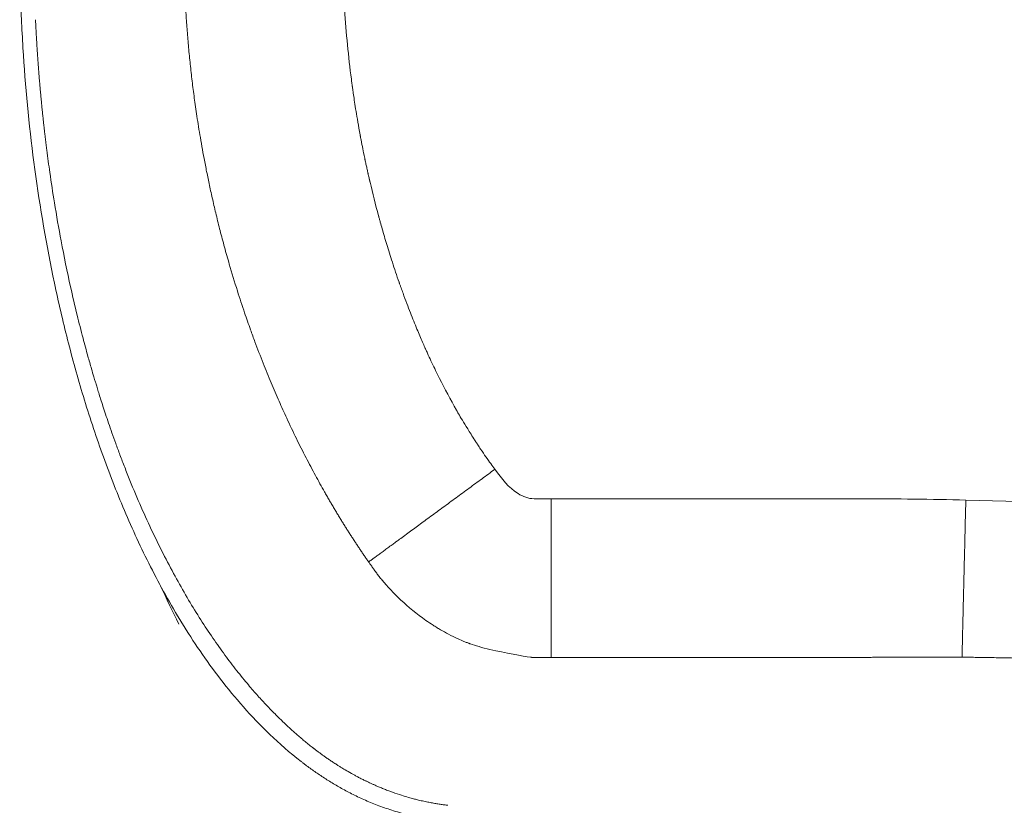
# Model space of a CAD drawing. Header units: millimetres. Extents: x 51337 to 61814, y -21781 to -12277.
# Tile 324 of 378: x 60572 to 60628, y -20557 to -20512. Entities that reach past the tile are written whole.
import ezdxf

# ---------------------------------------------------------------- set-up
doc = ezdxf.new("R2010")
doc.units = ezdxf.units.MM
doc.header["$LTSCALE"] = 0.3175
doc.layers.add('1轮廓实线层', color=7, linetype='Continuous', lineweight=18)

msp = doc.modelspace()

# ---------------------------------------------------------------- linework, layer by layer
at = {"layer": '1轮廓实线层'}
msp.add_arc((60660.01597, -20507.70121), 88, 204.6199713, 206.1789687, dxfattribs=at)
for points, knots in [([(60597.01597, -20457.70121), (60596.66437, -20457.70121), (60596.31148, -20457.71627), (60595.7927, -20457.7599), (60595.62177, -20457.77788), (60595.28458, -20457.82012), (60595.11831, -20457.84438), (60594.3, -20457.97978), (60593.689, -20458.13267), (60592.83955, -20458.40051), (60592.56718, -20458.49634), (60592.04184, -20458.69796), (60591.78839, -20458.80401), (60591.304, -20459.02124), (60591.07228, -20459.13268), (60590.62633, -20459.3597), (60590.41209, -20459.47528), (60589.79148, -20459.82672), (60589.40704, -20460.06715), (60588.86238, -20460.43364), (60588.68621, -20460.55682), (60588.42895, -20460.74287), (60588.34436, -20460.8051), (60588.17737, -20460.92998), (60588.09496, -20460.99262), (60587.3625, -20461.55806), (60586.77333, -20462.07444), (60585.68737, -20463.11309), (60585.19094, -20463.63519), (60584.26128, -20464.68481), (60583.82839, -20465.21236), (60582.60057, -20466.80389), (60581.88642, -20467.86153), (60580.5854, -20469.97908), (60579.99994, -20471.03905), (60578.9214, -20473.16659), (60578.42877, -20474.23412), (60577.51633, -20476.37967), (60577.09641, -20477.45879), (60576.32249, -20479.6142), (60575.96772, -20480.69235), (60575.31287, -20482.85176), (60575.01285, -20483.93299), (60574.46119, -20486.10015), (60574.20981, -20487.18548), (60573.5252, -20490.43128), (60573.15921, -20492.58829), (60572.58081, -20496.89966), (60572.36868, -20499.0539), (60572.08632, -20503.36746), (60572.01617, -20505.52671), (60572.01587, -20508.77464), (60572.03333, -20509.85879), (60572.10394, -20512.03107), (60572.15723, -20513.1209), (60572.37125, -20516.38221), (60572.58556, -20518.54606), (60573.16651, -20522.86044), (60573.53293, -20525.01088), (60574.21355, -20528.23308), (60574.46238, -20529.30659), (60575.00884, -20531.45402), (60575.30645, -20532.52794), (60575.95761, -20534.67827), (60576.3111, -20535.75465), (60576.89131, -20537.3733), (60577.09333, -20537.91414), (60577.51379, -20538.99221), (60577.73238, -20539.52994), (60578.41585, -20541.13956), (60578.90805, -20542.20787), (60579.9863, -20544.33805), (60580.57188, -20545.39987), (60581.54866, -20546.99184), (60581.89081, -20547.52239), (60582.61655, -20548.5844), (60583.00105, -20549.11714), (60583.81942, -20550.17892), (60584.25181, -20550.7063), (60585.17902, -20551.75436), (60585.67353, -20552.27506), (60586.75291, -20553.30943), (60587.33687, -20553.82329), (60588.03514, -20554.36368), (60588.07651, -20554.39544), (60588.15986, -20554.45893), (60588.20183, -20554.49065), (60588.32872, -20554.58574), (60588.41459, -20554.64904), (60588.67546, -20554.83803), (60588.85393, -20554.96297), (60589.12952, -20555.14858), (60589.2227, -20555.21015), (60589.4119, -20555.33262), (60589.50791, -20555.39353), (60589.80054, -20555.57518), (60590.00172, -20555.69483), (60590.4183, -20555.93056), (60590.63369, -20556.04662), (60590.96939, -20556.21727), (60591.08339, -20556.27357), (60591.31598, -20556.38485), (60591.43457, -20556.43983), (60591.79781, -20556.60243), (60592.04994, -20556.70777), (60592.57774, -20556.90992), (60592.85423, -20557.00693), (60593.42579, -20557.18632), (60593.7217, -20557.26905), (60594.18094, -20557.37963), (60594.33655, -20557.41422), (60594.65267, -20557.47831), (60594.81319, -20557.50781), (60595.1388, -20557.56113), (60595.3039, -20557.58494), (60595.63798, -20557.62632), (60595.80698, -20557.64387), (60596.14814, -20557.67224), (60596.32031, -20557.68305), (60596.6668, -20557.69753), (60596.84109, -20557.70121), (60597.01597, -20557.70121)], [0, 0, 0, 0, 0.00390625, 0.00390625, 0.00585938, 0.00585938, 0.0078125, 0.0078125, 0.015625, 0.015625, 0.01953125, 0.01953125, 0.0234375, 0.0234375, 0.02734375, 0.02734375, 0.03125, 0.03125, 0.0390625, 0.0390625, 0.04296875, 0.04296875, 0.04492188, 0.04492188, 0.046875, 0.046875, 0.0625, 0.0625, 0.078125, 0.078125, 0.09375, 0.09375, 0.125, 0.125, 0.15625, 0.15625, 0.1875, 0.1875, 0.21875, 0.21875, 0.25, 0.25, 0.28125, 0.28125, 0.3125, 0.3125, 0.375, 0.375, 0.4375, 0.4375, 0.5, 0.5, 0.53125, 0.53125, 0.5625, 0.5625, 0.625, 0.625, 0.6875, 0.6875, 0.71875, 0.71875, 0.75, 0.75, 0.78125, 0.78125, 0.796875, 0.796875, 0.8125, 0.8125, 0.84375, 0.84375, 0.875, 0.875, 0.890625, 0.890625, 0.90625, 0.90625, 0.921875, 0.921875, 0.9375, 0.9375, 0.953125, 0.953125, 0.95410156, 0.95410156, 0.95507812, 0.95507812, 0.95703125, 0.95703125, 0.9609375, 0.9609375, 0.96289062, 0.96289062, 0.96484375, 0.96484375, 0.96875, 0.96875, 0.97265625, 0.97265625, 0.97460938, 0.97460938, 0.9765625, 0.9765625, 0.98046875, 0.98046875, 0.984375, 0.984375, 0.98828125, 0.98828125, 0.99023438, 0.99023438, 0.9921875, 0.9921875, 0.99414062, 0.99414062, 0.99609375, 0.99609375, 0.99804688, 0.99804688, 1, 1, 1, 1]), ([(60591.82607, -20542.99952), (60591.80607, -20542.97082), (60591.76595, -20542.91325), (60591.70582, -20542.82645), (60591.64551, -20542.73897), (60591.58503, -20542.65082), (60591.52438, -20542.56199), (60591.46357, -20542.47247), (60591.40259, -20542.38227), (60591.34146, -20542.29139), (60591.28017, -20542.19982), (60591.21873, -20542.10757), (60591.15714, -20542.01463), (60591.0954, -20541.921), (60591.03353, -20541.82667), (60590.97152, -20541.73166), (60590.90937, -20541.63596), (60590.84709, -20541.53956), (60590.78468, -20541.44247), (60590.72215, -20541.34469), (60590.65949, -20541.24621), (60590.59672, -20541.14704), (60590.53384, -20541.04717), (60590.47084, -20540.9466), (60590.40774, -20540.84533), (60590.34454, -20540.74337), (60590.28123, -20540.64071), (60590.21783, -20540.53734), (60590.15434, -20540.43328), (60590.09075, -20540.32852), (60590.02708, -20540.22306), (60589.96333, -20540.11691), (60589.8995, -20540.01005), (60589.8356, -20539.90249), (60589.77162, -20539.79423), (60589.70757, -20539.68527), (60589.64346, -20539.5756), (60589.57929, -20539.46523), (60589.51506, -20539.35415), (60589.45078, -20539.24237), (60589.38644, -20539.12988), (60589.16819, -20538.74611), (60588.79088, -20538.06555), (60588.25826, -20537.05821), (60587.71316, -20535.97329), (60587.20429, -20534.90383), (60586.72788, -20533.84968), (60586.28071, -20532.8101), (60585.823, -20531.68643), (60585.43587, -20530.67731), (60585.08718, -20529.7227), (60584.75083, -20528.75986), (60584.34347, -20527.51942), (60583.96574, -20526.27358), (60583.64407, -20525.12947), (60583.39709, -20524.19581), (60583.17412, -20523.30001), (60582.97336, -20522.44268), (60582.7931, -20521.62441), (60582.63171, -20520.84569), (60582.48766, -20520.10698), (60582.35951, -20519.40867), (60582.24592, -20518.75113), (60582.14561, -20518.13465), (60582.05743, -20517.5595), (60581.95751, -20516.86837), (60581.84867, -20516.04921), (60581.73538, -20515.08995), (60581.63678, -20514.13719), (60581.55251, -20513.19119), (60581.48222, -20512.25218), (60581.42559, -20511.3204), (60581.38225, -20510.39607), (60581.35187, -20509.47943), (60581.3341, -20508.57069), (60581.32676, -20507.36915), (60581.34776, -20505.8613), (60581.42245, -20504.035), (60581.54952, -20502.17909), (60581.73173, -20500.29542), (60581.91748, -20498.81712), (60582.0755, -20497.73118), (60582.18589, -20497.02448), (60582.31464, -20496.25725), (60582.46389, -20495.43002), (60582.636, -20494.54336), (60582.83349, -20493.59799), (60583.05909, -20492.59471), (60583.31572, -20491.53444), (60583.60652, -20490.41826), (60583.90421, -20489.35667), (60584.1907, -20488.3976), (60584.445, -20487.58783), (60584.68177, -20486.86629), (60584.89797, -20486.2321), (60585.09087, -20485.68441), (60585.2581, -20485.22245), (60585.44777, -20484.70994), (60585.66916, -20484.12807), (60585.93301, -20483.4587), (60586.19448, -20482.81717), (60586.45275, -20482.20328), (60586.70703, -20481.61675), (60586.95654, -20481.05734), (60587.29998, -20480.30765), (60587.73979, -20479.38596), (60588.28051, -20478.31221), (60588.80884, -20477.31472), (60589.20212, -20476.60625), (60589.45767, -20476.15852), (60589.57986, -20475.94667), (60589.70184, -20475.73737), (60589.8236, -20475.53062), (60589.94509, -20475.32639), (60590.06631, -20475.1247), (60590.18722, -20474.92553), (60590.30781, -20474.72888), (60590.42804, -20474.53476), (60590.5479, -20474.34316), (60590.66736, -20474.15407), (60590.7864, -20473.96749), (60590.90498, -20473.78343), (60591.0231, -20473.60186), (60591.14072, -20473.42279), (60591.25782, -20473.24621), (60591.37439, -20473.0721), (60591.49038, -20472.90047), (60591.6058, -20472.73132), (60591.72056, -20472.56457), (60591.79722, -20472.45449), (60591.83532, -20472.39977)], [0, 0, 0, 0, 0.00140485, 0.00281843, 0.00424073, 0.00567175, 0.00711149, 0.00855995, 0.01001714, 0.01148304, 0.01295765, 0.01444098, 0.01593302, 0.01743376, 0.0189432, 0.02046135, 0.02198818, 0.0235237, 0.02506791, 0.02662079, 0.02818234, 0.02975255, 0.03133142, 0.03291894, 0.03451509, 0.03611987, 0.03773327, 0.03935528, 0.04098588, 0.04262507, 0.04427284, 0.04592916, 0.04759403, 0.04926743, 0.05094937, 0.05263983, 0.05433883, 0.05604636, 0.05776244, 0.05948707, 0.06122024, 0.06296196, 0.0772006, 0.09243836, 0.10867496, 0.12590896, 0.13995143, 0.15508583, 0.17131241, 0.18863101, 0.19845085, 0.21209202, 0.22955429, 0.25083754, 0.26432523, 0.27724241, 0.28958942, 0.30136638, 0.3125733, 0.32321003, 0.3332764, 0.34277216, 0.35169703, 0.36005074, 0.367833, 0.37504356, 0.38806961, 0.40098763, 0.41379746, 0.42649892, 0.43909178, 0.45157577, 0.46395051, 0.4762156, 0.48837065, 0.50041521, 0.52442113, 0.54886361, 0.57373953, 0.59904637, 0.62478253, 0.63351017, 0.64307669, 0.65348163, 0.66472448, 0.67680475, 0.68972202, 0.70347594, 0.71806635, 0.73349336, 0.74975745, 0.76230508, 0.77365746, 0.78381457, 0.79277643, 0.80054304, 0.80711436, 0.81249033, 0.82247109, 0.83209412, 0.84135937, 0.85026679, 0.85881641, 0.86700827, 0.87484248, 0.8919006, 0.90797761, 0.92307212, 0.93718388, 0.94048558, 0.94375642, 0.94699643, 0.95020562, 0.95338402, 0.95653158, 0.95964822, 0.96273385, 0.96578839, 0.96881178, 0.97180396, 0.97476486, 0.97769444, 0.98059267, 0.98345951, 0.98629492, 0.98909888, 0.99187139, 0.99461241, 0.99732195, 1, 1, 1, 1]), ([(60598.9916, -20537.73647), (60598.84647, -20537.53887), (60598.67699, -20537.30379), (60598.39096, -20536.89218), (60598.24, -20536.67161), (60598.05109, -20536.38779), (60597.95358, -20536.23918), (60597.90408, -20536.16318), (60597.87915, -20536.12476), (60597.86663, -20536.10545), (60597.86036, -20536.09576), (60597.85723, -20536.09091), (60597.85566, -20536.08849), (60597.85487, -20536.08727), (60597.85448, -20536.08667), (60597.85431, -20536.08641), (60597.8542, -20536.08623), (60597.85416, -20536.08617), (60597.70157, -20535.85021), (60597.56749, -20535.6366), (60597.3328, -20535.25587), (60597.23219, -20535.08875), (60597.06197, -20534.80242), (60596.99238, -20534.68322), (60596.91001, -20534.54109), (60596.88622, -20534.49982), (60596.85597, -20534.44714), (60596.84219, -20534.42311), (60596.82847, -20534.39911), (60596.82219, -20534.38813), (60596.8192, -20534.38289), (60596.81774, -20534.38033), (60596.81702, -20534.37907), (60596.81667, -20534.37844), (60596.81649, -20534.37813), (60596.8164, -20534.37797), (60596.81637, -20534.37792), (60596.81635, -20534.37788), (60596.8163, -20534.37779), (60596.81636, -20534.3779), (60596.4692, -20533.76941), (60596.14797, -20533.16654), (60595.70014, -20532.27519), (60595.55654, -20531.98022), (60595.34911, -20531.54148), (60595.24739, -20531.32304), (60595.13208, -20531.06993), (60595.07526, -20530.94381), (60595.04705, -20530.88087), (60595.033, -20530.84942), (60595.02599, -20530.83371), (60595.02248, -20530.82585), (60595.02073, -20530.82192), (60595.01986, -20530.81996), (60595.01942, -20530.81898), (60595.01923, -20530.81856), (60595.01911, -20530.81828), (60595.01902, -20530.81809), (60594.9348, -20530.62911), (60594.83915, -20530.4108), (60594.62772, -20529.91478), (60594.51194, -20529.63704), (60594.26361, -20529.02137), (60594.13106, -20528.68342), (60593.92253, -20528.13068), (60593.81585, -20527.84285), (60593.68781, -20527.48686), (60593.62298, -20527.30379), (60593.59038, -20527.21098), (60593.57403, -20527.16426), (60593.56584, -20527.14082), (60593.56175, -20527.12908), (60593.5597, -20527.12321), (60593.55867, -20527.12027), (60593.55823, -20527.11901), (60593.55794, -20527.11817), (60593.55778, -20527.11772), (60593.41811, -20526.71696), (60593.29121, -20526.33744), (60593.05929, -20525.62085), (60592.95428, -20525.28379), (60592.76325, -20524.65278), (60592.67725, -20524.35884), (60592.56068, -20523.95067), (60592.50552, -20523.75478), (60592.44628, -20523.54064), (60592.4179, -20523.43718), (60592.40401, -20523.38635), (60592.39715, -20523.36117), (60592.39373, -20523.34863), (60592.39203, -20523.34237), (60592.39118, -20523.33925), (60592.39075, -20523.33769), (60592.39054, -20523.33691), (60592.39045, -20523.33658), (60592.39039, -20523.33635), (60592.39037, -20523.33628), (60592.21795, -20522.70257), (60592.05655, -20522.06523), (60591.90382, -20521.41461), (60591.90147, -20521.4046), (60591.89795, -20521.38959), (60591.89677, -20521.38455), (60591.89503, -20521.37711), (60591.89444, -20521.37458), (60591.89327, -20521.36959), (60591.89269, -20521.36708), (60591.89092, -20521.35952), (60591.88976, -20521.35456), (60591.88742, -20521.34454), (60591.88625, -20521.33951), (60591.88274, -20521.32444), (60591.87807, -20521.30436), (60591.87226, -20521.27935), (60591.86878, -20521.26437), (60591.86647, -20521.25439), (60591.86529, -20521.24929), (60591.85942, -20521.22391), (60591.83605, -20521.12265), (60591.81095, -20521.0125), (60591.79084, -20520.9233), (60591.78638, -20520.9035), (60591.7841, -20520.89335), (60591.77733, -20520.86317), (60591.76381, -20520.80282), (60591.73251, -20520.66202), (60591.6885, -20520.46094), (60591.65349, -20520.29764), (60591.63591, -20520.21475), (60591.63531, -20520.21193), (60591.63526, -20520.21168), (60591.63514, -20520.21112), (60591.63496, -20520.21028), (60591.63455, -20520.20833), (60591.63324, -20520.20218), (60591.63016, -20520.18761), (60591.6235, -20520.15611), (60591.61012, -20520.09258), (60591.56766, -20519.8896), (60591.49616, -20519.53935), (60591.43032, -20519.20214), (60591.38866, -20518.98324), (60591.37613, -20518.91696), (60591.36301, -20518.84696), (60591.35802, -20518.82023), (60591.35717, -20518.81565), (60591.35681, -20518.81371), (60591.35671, -20518.81318), (60591.35665, -20518.81283), (60591.35662, -20518.81272), (60591.35639, -20518.81146), (60591.3547, -20518.80241), (60591.35003, -20518.77733), (60591.3219, -20518.62571), (60591.29675, -20518.48717), (60591.1905, -20517.89175), (60591.12304, -20517.48032), (60591.01477, -20516.78931), (60590.97397, -20516.50972), (60590.92856, -20516.19025), (60590.91608, -20516.1004), (60590.90476, -20516.01811), (60590.90324, -20516.00701), (60590.90163, -20515.99524), (60590.90118, -20515.99194), (60590.901, -20515.99069), (60590.90098, -20515.99049), (60590.90096, -20515.99036), (60590.90095, -20515.9903), (60590.90084, -20515.9895), (60590.90058, -20515.98759), (60590.89893, -20515.9755), (60590.8918, -20515.9233), (60590.8739, -20515.79087), (60590.85775, -20515.66853), (60590.76229, -20514.93414), (60590.68799, -20514.27882), (60590.56065, -20512.96308), (60590.5076, -20512.30263), (60590.44411, -20511.30819), (60590.42107, -20510.89406), (60590.40132, -20510.45956), (60590.39644, -20510.34579), (60590.39492, -20510.30959), (60590.39425, -20510.29375), (60590.39402, -20510.2881), (60590.394, -20510.28761), (60590.39398, -20510.28724), (60590.39399, -20510.28738), (60590.39398, -20510.28717), (60590.39396, -20510.2868), (60590.39393, -20510.28591), (60590.39355, -20510.27674), (60590.39304, -20510.26457), (60590.39009, -20510.19278), (60590.38584, -20510.08901), (60590.37499, -20509.78891), (60590.36838, -20509.59258), (60590.3587, -20509.22886), (60590.35553, -20509.09608), (60590.35226, -20508.93376), (60590.35172, -20508.90643), (60590.35114, -20508.87639), (60590.3509, -20508.86361), (60590.35083, -20508.85953), (60590.35079, -20508.85749), (60590.35077, -20508.85662), (60590.35077, -20508.85628), (60590.35077, -20508.85623), (60590.35077, -20508.85618), (60590.35076, -20508.85607), (60590.35072, -20508.85376), (60590.35035, -20508.83376), (60590.34933, -20508.77749), (60590.34588, -20508.5709), (60590.34322, -20508.3573), (60590.34177, -20508.16411), (60590.34171, -20508.15531), (60590.34164, -20508.14573), (60590.34161, -20508.14195), (60590.34161, -20508.14112), (60590.3416, -20508.14093), (60590.3416, -20508.14087), (60590.3416, -20508.14047), (60590.3416, -20508.13967), (60590.34157, -20508.13674), (60590.34144, -20508.11706), (60590.3411, -20508.06491), (60590.34052, -20507.95424), (60590.34027, -20507.86993), (60590.33999, -20507.71535), (60590.34008, -20507.63103), (60590.3403, -20507.53259), (60590.34044, -20507.49039), (60590.34058, -20507.45341), (60590.34064, -20507.43799), (60590.34067, -20507.43105), (60590.34069, -20507.42777), (60590.34069, -20507.42629), (60590.3407, -20507.42573), (60590.3407, -20507.42558), (60590.3407, -20507.42553), (60590.3407, -20507.42529), (60590.3407, -20507.42465), (60590.341, -20507.35766), (60590.34221, -20507.15388), (60590.34453, -20506.93809), (60590.35098, -20506.48979), (60590.36445, -20505.84752), (60590.39183, -20505.11658), (60590.4125, -20504.68063), (60590.41502, -20504.6288), (60590.41765, -20504.57619), (60590.41782, -20504.57273), (60590.41786, -20504.57196), (60590.41788, -20504.57148), (60590.41795, -20504.57004), (60590.4181, -20504.56715), (60590.41863, -20504.55659), (60590.41988, -20504.53164), (60590.42261, -20504.47806), (60590.43132, -20504.31058), (60590.45301, -20503.92206), (60590.47516, -20503.57963), (60590.52161, -20502.91633), (60590.58923, -20502.08938), (60590.69735, -20501.02027), (60590.80323, -20500.12159), (60590.86728, -20499.63559), (60590.91134, -20499.31335), (60590.92536, -20499.21298), (60590.94525, -20499.07298), (60590.95491, -20499.00562), (60590.96487, -20498.93692), (60590.96865, -20498.91103), (60590.96942, -20498.90575), (60590.96947, -20498.90543), (60590.96951, -20498.90514), (60590.96961, -20498.90445), (60590.96981, -20498.90307), (60590.97028, -20498.89984), (60590.97123, -20498.89337), (60590.97421, -20498.87298), (60591.01214, -20498.61454), (60591.05637, -20498.32496), (60591.15443, -20497.71833), (60591.21086, -20497.38425), (60591.3091, -20496.83722), (60591.34412, -20496.64723), (60591.40042, -20496.35082), (60591.42224, -20496.23752), (60591.44553, -20496.11859), (60591.44901, -20496.10087), (60591.44996, -20496.09603), (60591.45059, -20496.0928), (60591.45096, -20496.09095), (60591.45272, -20496.08196), (60591.45978, -20496.0461), (60591.47807, -20495.9536), (60591.58413, -20495.4235), (60591.67913, -20494.98165), (60591.83345, -20494.29091), (60591.90332, -20493.99293), (60591.99372, -20493.61666), (60592.02147, -20493.50302), (60592.05289, -20493.37568), (60592.06054, -20493.34477), (60592.06867, -20493.31202), (60592.07123, -20493.30173), (60592.07232, -20493.29734), (60592.07286, -20493.29515), (60592.0731, -20493.29421), (60592.07353, -20493.29246), (60592.07724, -20493.27755), (60592.09512, -20493.20579), (60592.11375, -20493.13162), (60592.19146, -20492.82439), (60592.26384, -20492.54485), (60592.39024, -20492.07514), (60592.43536, -20491.91013), (60592.53191, -20491.56392), (60592.63479, -20491.20143), (60592.75135, -20490.80683), (60592.82109, -20490.57599), (60592.82938, -20490.54861), (60592.83774, -20490.52108), (60592.83835, -20490.51906), (60592.83848, -20490.51865), (60592.83875, -20490.51775), (60592.83917, -20490.51639), (60592.84068, -20490.5114), (60592.84426, -20490.49963), (60592.85196, -20490.47434), (60592.87607, -20490.39528), (60592.93247, -20490.21181), (60592.9831, -20490.04991), (60593.14846, -20489.52674), (60593.26969, -20489.16092), (60593.48372, -20488.53213), (60593.57651, -20488.26917), (60593.67186, -20488.0033), (60593.69892, -20487.92825), (60593.72773, -20487.84891), (60593.74045, -20487.81398), (60593.74527, -20487.80077), (60593.74625, -20487.79808), (60593.74631, -20487.79791), (60593.74639, -20487.7977), (60593.74655, -20487.79725), (60593.74688, -20487.79634), (60593.74766, -20487.79422), (60593.74921, -20487.78997), (60593.75408, -20487.77663), (60593.81522, -20487.60934), (60593.99128, -20487.13523), (60594.28987, -20486.36634), (60594.57231, -20485.68067), (60594.74218, -20485.28307), (60594.78497, -20485.18382), (60594.7962, -20485.15783), (60594.79978, -20485.14956), (60594.80131, -20485.14602), (60594.80188, -20485.14469), (60594.80196, -20485.14451), (60594.802, -20485.14443), (60594.80205, -20485.1443), (60594.80217, -20485.14402), (60594.80344, -20485.1411), (60594.81067, -20485.12438), (60594.83513, -20485.06788), (60594.87357, -20484.97967), (60594.90879, -20484.89934), (60594.92319, -20484.86655), (60594.93984, -20484.8288), (60594.94273, -20484.82225), (60594.94396, -20484.81946), (60594.94429, -20484.8187), (60594.94452, -20484.81819), (60594.94464, -20484.81791), (60594.94497, -20484.81716), (60594.94734, -20484.81179), (60594.95392, -20484.79689), (60594.97702, -20484.74466), (60594.99783, -20484.69781), (60595.01848, -20484.65148), (60595.02273, -20484.64197), (60595.03114, -20484.62313), (60595.03954, -20484.60433), (60595.04792, -20484.58562), (60595.05419, -20484.57162), (60595.05629, -20484.56693), (60595.05945, -20484.55989), (60595.0605, -20484.55754), (60595.06261, -20484.55284), (60595.06365, -20484.55052), (60595.06685, -20484.54339), (60595.06891, -20484.53881), (60595.07316, -20484.52935), (60595.07524, -20484.52473), (60595.07945, -20484.51537), (60595.08261, -20484.50833), (60595.08632, -20484.5001), (60595.08791, -20484.49657), (60595.08897, -20484.49421), (60595.08952, -20484.49299), (60595.09787, -20484.47445), (60595.12162, -20484.42178), (60595.17835, -20484.2966), (60595.26312, -20484.11126), (60595.33957, -20483.94639), (60595.38168, -20483.85633), (60595.38663, -20483.84574), (60595.387, -20483.84496), (60595.38707, -20483.84481), (60595.38715, -20483.84463), (60595.38728, -20483.84436), (60595.38774, -20483.84337), (60595.38883, -20483.84104), (60595.3912, -20483.83598), (60595.39872, -20483.81992), (60595.41711, -20483.78072), (60595.43543, -20483.74176), (60595.49958, -20483.60578), (60595.56065, -20483.47735), (60595.70347, -20483.18176), (60595.78522, -20483.0146), (60595.90134, -20482.7819), (60595.93723, -20482.71031), (60595.98096, -20482.62369), (60596.0017, -20482.58276), (60596.00975, -20482.5669), (60596.01177, -20482.56293), (60596.01209, -20482.56229), (60596.0128, -20482.5609), (60596.01385, -20482.55882), (60596.01773, -20482.55118), (60596.06637, -20482.45549), (60596.20336, -20482.18854), (60596.33414, -20481.94039), (60596.59054, -20481.4616), (60596.75459, -20481.16578), (60597.06594, -20480.61953), (60597.21326, -20480.3691), (60597.35948, -20480.12648), (60597.37232, -20480.10521), (60597.38721, -20480.08061), (60597.39356, -20480.07012), (60597.3978, -20480.06313), (60597.3998, -20480.05983), (60597.41809, -20480.02968), (60597.46836, -20479.94706), (60597.52317, -20479.85782), (60597.63905, -20479.6706), (60597.72461, -20479.53412), (60597.9135, -20479.23838), (60598.01682, -20479.07911), (60598.13684, -20478.89816), (60598.14748, -20478.88213), (60598.16, -20478.86331), (60598.16539, -20478.85522), (60598.16899, -20478.84983), (60598.17088, -20478.84699), (60598.1877, -20478.82176), (60598.23221, -20478.75518), (60598.33356, -20478.60479), (60598.416, -20478.48434), (60598.57468, -20478.25458), (60598.67221, -20478.11626), (60598.84928, -20477.86862), (60598.92881, -20477.7593), (60598.99871, -20477.66419)], [0, 0, 0, 0, 0.015625, 0.015625, 0.0234375, 0.02734375, 0.02929687, 0.03027344, 0.03076172, 0.03100586, 0.03112793, 0.03118896, 0.03121948, 0.03123474, 0.03124237, 0.03124619, 0.03124619, 0.03125, 0.03125, 0.0390625, 0.0390625, 0.046875, 0.046875, 0.0546875, 0.0546875, 0.05859375, 0.05859375, 0.06054687, 0.06152344, 0.06201172, 0.06225586, 0.06237793, 0.06243896, 0.06246948, 0.06248474, 0.06249237, 0.06249619, 0.06249809, 0.06249809, 0.0625, 0.0625, 0.09375, 0.09375, 0.109375, 0.109375, 0.1171875, 0.12109375, 0.12304687, 0.12402344, 0.12451172, 0.12475586, 0.12487793, 0.12493896, 0.12496948, 0.12498474, 0.12499237, 0.12499237, 0.125, 0.125, 0.140625, 0.140625, 0.15625, 0.15625, 0.171875, 0.171875, 0.1796875, 0.18359375, 0.18554687, 0.18652344, 0.18701172, 0.18725586, 0.18737793, 0.18743896, 0.18746948, 0.18748474, 0.18748474, 0.1875, 0.1875, 0.203125, 0.203125, 0.21875, 0.21875, 0.234375, 0.234375, 0.2421875, 0.24609375, 0.24804688, 0.24902344, 0.24951172, 0.24975586, 0.24987793, 0.24993896, 0.24996948, 0.24998474, 0.24999237, 0.24999237, 0.25, 0.25, 0.28125, 0.28125, 0.28173828, 0.28173828, 0.28198242, 0.28198242, 0.28210449, 0.28210449, 0.28222656, 0.28222656, 0.2824707, 0.2824707, 0.28271484, 0.28271484, 0.28320313, 0.28369141, 0.28393555, 0.28393555, 0.28417969, 0.28417969, 0.28515625, 0.2890625, 0.28955078, 0.28955078, 0.29003906, 0.29003906, 0.29101563, 0.29296875, 0.296875, 0.30078125, 0.30090332, 0.30090332, 0.30091858, 0.30091858, 0.30093384, 0.30096436, 0.30102539, 0.30126953, 0.30175781, 0.30273438, 0.3046875, 0.3125, 0.3203125, 0.3203125, 0.32226563, 0.32324219, 0.32336426, 0.32342529, 0.32344055, 0.32344818, 0.32344818, 0.32345581, 0.32345581, 0.32348633, 0.32373047, 0.32421875, 0.328125, 0.328125, 0.34375, 0.34375, 0.359375, 0.359375, 0.3671875, 0.3671875, 0.36816406, 0.3684082, 0.36853027, 0.36854553, 0.36855316, 0.36855316, 0.36856079, 0.36856079, 0.36859131, 0.36865234, 0.36914063, 0.37109375, 0.375, 0.375, 0.40625, 0.40625, 0.4375, 0.4375, 0.453125, 0.45703125, 0.45800781, 0.45849609, 0.45874023, 0.45875549, 0.45876312, 0.45876312, 0.45877075, 0.45877075, 0.45880127, 0.4588623, 0.45898438, 0.4609375, 0.4609375, 0.46875, 0.46875, 0.4765625, 0.4765625, 0.48046875, 0.48046875, 0.48095703, 0.48120117, 0.48126221, 0.48129272, 0.48130798, 0.48131561, 0.48131561, 0.48131752, 0.48131752, 0.48131943, 0.48132324, 0.48144531, 0.48242188, 0.484375, 0.4921875, 0.4921875, 0.49243164, 0.49255371, 0.49258423, 0.49258804, 0.49258804, 0.49259186, 0.49259186, 0.49259949, 0.49261475, 0.49267578, 0.49316406, 0.49414063, 0.49609375, 0.49609375, 0.5, 0.5, 0.50195313, 0.50292969, 0.50341797, 0.50366211, 0.50378418, 0.50384521, 0.50386047, 0.50386047, 0.5038681, 0.5038681, 0.50387573, 0.50390625, 0.5078125, 0.515625, 0.515625, 0.53125, 0.546875, 0.546875, 0.54882813, 0.5489502, 0.54896545, 0.54896545, 0.54898071, 0.54898071, 0.54901123, 0.54907227, 0.54931641, 0.54980469, 0.55078125, 0.5546875, 0.5625, 0.5625, 0.578125, 0.59375, 0.609375, 0.625, 0.625, 0.6328125, 0.6328125, 0.63671875, 0.63867188, 0.63916016, 0.63917542, 0.63917542, 0.63919067, 0.63919067, 0.63922119, 0.63928223, 0.6394043, 0.63964844, 0.640625, 0.65625, 0.65625, 0.671875, 0.671875, 0.6796875, 0.6796875, 0.68359375, 0.68408203, 0.6842041, 0.68426514, 0.68426514, 0.68432617, 0.68432617, 0.68457031, 0.68554688, 0.6875, 0.703125, 0.703125, 0.71875, 0.71875, 0.7265625, 0.7265625, 0.72851563, 0.72900391, 0.72924805, 0.72937012, 0.72937012, 0.72943115, 0.72943115, 0.72949219, 0.73046875, 0.734375, 0.734375, 0.75, 0.75, 0.7578125, 0.7578125, 0.765625, 0.7734375, 0.7734375, 0.77441406, 0.7744751, 0.7744751, 0.77449036, 0.77449036, 0.77450562, 0.77453613, 0.7746582, 0.77490234, 0.77539063, 0.77734375, 0.78125, 0.78125, 0.796875, 0.796875, 0.8125, 0.8125, 0.81640625, 0.81835938, 0.81933594, 0.81958008, 0.81958771, 0.81958771, 0.81959534, 0.81959534, 0.8196106, 0.81964111, 0.81970215, 0.81982422, 0.8203125, 0.828125, 0.84375, 0.859375, 0.86328125, 0.86425781, 0.86450195, 0.86462402, 0.86468506, 0.86468506, 0.86469269, 0.86469269, 0.86470032, 0.86471558, 0.86474609, 0.86523438, 0.8671875, 0.86914063, 0.86914063, 0.87011719, 0.87023926, 0.87030029, 0.87031555, 0.87032318, 0.87032318, 0.87033081, 0.87033081, 0.87036133, 0.87060547, 0.87109375, 0.87304688, 0.87304688, 0.87353516, 0.87353516, 0.87402344, 0.87451172, 0.87451172, 0.87475586, 0.87475586, 0.87487793, 0.87487793, 0.875, 0.875, 0.87524414, 0.87524414, 0.87548828, 0.87548828, 0.87573242, 0.87585449, 0.87591553, 0.87591553, 0.87597656, 0.87597656, 0.87695313, 0.87890625, 0.8828125, 0.88671875, 0.88720703, 0.88723755, 0.88723755, 0.88724518, 0.88724518, 0.88725281, 0.88726807, 0.8873291, 0.88745117, 0.88769531, 0.88867188, 0.890625, 0.890625, 0.8984375, 0.8984375, 0.90625, 0.90625, 0.90820313, 0.90917969, 0.90966797, 0.90979004, 0.90979004, 0.90982056, 0.90982056, 0.90985107, 0.90991211, 0.91015625, 0.9140625, 0.921875, 0.921875, 0.9375, 0.9375, 0.953125, 0.953125, 0.95410156, 0.95458984, 0.95483398, 0.95483398, 0.95507813, 0.95507813, 0.95703125, 0.9609375, 0.9609375, 0.96875, 0.96875, 0.9765625, 0.9765625, 0.97705078, 0.97729492, 0.97741699, 0.97741699, 0.97753906, 0.97753906, 0.97851563, 0.98046875, 0.984375, 0.984375, 0.9921875, 0.9921875, 1, 1, 1, 1]), ([(60572.9138, -20512.20121), (60572.91619, -20512.25152), (60572.92094, -20512.35175), (60572.92834, -20512.50148), (60572.93589, -20512.65003), (60572.94362, -20512.79738), (60572.95151, -20512.94354), (60572.95956, -20513.0885), (60572.96776, -20513.23227), (60572.97611, -20513.37484), (60572.98461, -20513.51622), (60572.99324, -20513.65641), (60573.002, -20513.7954), (60573.01089, -20513.9332), (60573.0199, -20514.06981), (60573.02903, -20514.20522), (60573.03827, -20514.33944), (60573.04762, -20514.47246), (60573.05708, -20514.60429), (60573.06663, -20514.73493), (60573.07627, -20514.86438), (60573.086, -20514.99263), (60573.09582, -20515.11969), (60573.10571, -20515.24556), (60573.11568, -20515.37023), (60573.12572, -20515.49372), (60573.13582, -20515.61601), (60573.14599, -20515.73711), (60573.15621, -20515.85702), (60573.16648, -20515.97574), (60573.1768, -20516.09327), (60573.18717, -20516.2096), (60573.19757, -20516.32475), (60573.208, -20516.43871), (60573.21847, -20516.55148), (60573.22896, -20516.66306), (60573.23948, -20516.77345), (60573.25001, -20516.88265), (60573.26056, -20516.99067), (60573.27111, -20517.09749), (60573.28167, -20517.20313), (60573.29224, -20517.30758), (60573.3028, -20517.41085), (60573.31335, -20517.51293), (60573.3239, -20517.61382), (60573.33443, -20517.71353), (60573.34494, -20517.81205), (60573.35544, -20517.90938), (60573.3659, -20518.00553), (60573.37634, -20518.1005), (60573.38675, -20518.19429), (60573.39712, -20518.28689), (60573.40746, -20518.3783), (60573.41775, -20518.46854), (60573.428, -20518.55759), (60573.43819, -20518.64546), (60573.44834, -20518.73214), (60573.45843, -20518.81765), (60573.46846, -20518.90197), (60573.47842, -20518.98512), (60573.48833, -20519.06708), (60573.49816, -20519.14787), (60573.50793, -20519.22747), (60573.51761, -20519.3059), (60573.52723, -20519.38314), (60573.53676, -20519.45921), (60573.5462, -20519.5341), (60573.60622, -20520.00666), (60573.74402, -20521.02918), (60574.00561, -20522.75072), (60574.38552, -20524.91995), (60574.82185, -20527.04689), (60575.25067, -20528.88435), (60575.58296, -20530.19351), (60575.85838, -20531.21058), (60576.06522, -20531.9391), (60576.19493, -20532.38183), (60576.27433, -20532.64867), (60576.3355, -20532.85186), (60576.41201, -20533.10308), (60576.5056, -20533.40582), (60576.61694, -20533.7598), (60576.74687, -20534.16471), (60576.89637, -20534.62017), (60577.06655, -20535.12571), (60577.25868, -20535.68081), (60577.4742, -20536.28483), (60577.71473, -20536.93704), (60577.98204, -20537.63661), (60578.3759, -20538.62886), (60578.89833, -20539.86921), (60579.5555, -20541.30998), (60580.22569, -20542.6697), (60580.9054, -20543.94881), (60581.5907, -20545.14815), (60582.27869, -20546.26802), (60582.9661, -20547.30897), (60583.64931, -20548.2722), (60584.32448, -20549.15939), (60584.95147, -20549.92856), (60585.521, -20550.58459), (60586.02413, -20551.13283), (60586.49369, -20551.61805), (60586.92626, -20552.04322), (60587.27033, -20552.36608), (60587.53809, -20552.609), (60587.74436, -20552.79175), (60587.95626, -20552.97495), (60588.17391, -20553.15837), (60588.39745, -20553.3418), (60588.55974, -20553.47136), (60588.65869, -20553.54903), (60588.69304, -20553.57585), (60588.7302, -20553.60471), (60588.7702, -20553.6356), (60588.81318, -20553.66861), (60588.85933, -20553.7038), (60588.90883, -20553.74128), (60588.96179, -20553.78107), (60589.0183, -20553.82319), (60589.07848, -20553.86764), (60589.14241, -20553.91444), (60589.21021, -20553.96358), (60589.28199, -20554.01507), (60589.35785, -20554.06888), (60589.43791, -20554.12501), (60589.52229, -20554.18342), (60589.61109, -20554.24408), (60589.70443, -20554.30695), (60589.80242, -20554.37196), (60589.90517, -20554.43907), (60589.99718, -20554.49802), (60590.10745, -20554.56817), (60590.26673, -20554.66767), (60590.52292, -20554.82261), (60590.75248, -20554.95507), (60590.92269, -20555.04997), (60591.00049, -20555.09278), (60591.08283, -20555.13748), (60591.16967, -20555.18393), (60591.26091, -20555.23198), (60591.35645, -20555.28145), (60591.45615, -20555.33214), (60591.55987, -20555.38389), (60591.64303, -20555.4244), (60591.7142, -20555.45885), (60591.78223, -20555.49157), (60591.88046, -20555.5381), (60592.00824, -20555.59736), (60592.16461, -20555.66796), (60592.34825, -20555.74817), (60592.55732, -20555.83603), (60592.78942, -20555.92933), (60593.13275, -20556.06056), (60593.53897, -20556.20258), (60593.96668, -20556.33499), (60594.28363, -20556.42406), (60594.5043, -20556.48146), (60594.67188, -20556.52278), (60594.81629, -20556.55689), (60594.96461, -20556.59019), (60595.10813, -20556.62087), (60595.24711, -20556.64912), (60595.38179, -20556.67511), (60595.51239, -20556.699), (60595.63913, -20556.72094), (60595.76221, -20556.74108), (60595.88183, -20556.75955), (60595.99815, -20556.7765), (60596.11134, -20556.79199), (60596.22152, -20556.80619), (60596.29404, -20556.81477), (60596.32981, -20556.819)], [0, 0, 0, 0, 0.00280485, 0.00558773, 0.00834864, 0.01108758, 0.01380455, 0.01649955, 0.01917259, 0.02182366, 0.02445276, 0.02705989, 0.02964506, 0.03220826, 0.03474949, 0.03726876, 0.03976607, 0.04224142, 0.04469481, 0.04712623, 0.04953571, 0.05192323, 0.05428879, 0.05663241, 0.05895407, 0.06125379, 0.06353156, 0.06578739, 0.06802127, 0.07023321, 0.07242322, 0.07459128, 0.07673741, 0.0788616, 0.08096386, 0.08304419, 0.08510258, 0.08713905, 0.08915359, 0.09114621, 0.0931169, 0.09506567, 0.09699252, 0.09889745, 0.10078046, 0.10264156, 0.10448074, 0.106298, 0.10809336, 0.1098668, 0.11161834, 0.11334796, 0.11505569, 0.1167415, 0.11840541, 0.12004742, 0.12166753, 0.12326574, 0.12484205, 0.12639646, 0.12792898, 0.1294396, 0.13092833, 0.13239517, 0.13384012, 0.13526317, 0.13666434, 0.13804362, 0.16179001, 0.19411873, 0.23500628, 0.28441566, 0.31500658, 0.34007276, 0.35962795, 0.37368292, 0.38224513, 0.38531898, 0.38918655, 0.39406166, 0.39994379, 0.40683228, 0.41472632, 0.42362495, 0.43352703, 0.44443128, 0.45633625, 0.46924042, 0.48314223, 0.49804016, 0.5286898, 0.55808057, 0.58621357, 0.61309486, 0.63873194, 0.66312421, 0.68627339, 0.70818673, 0.72887475, 0.74834639, 0.7634372, 0.77724739, 0.7897786, 0.80103461, 0.81102003, 0.81605156, 0.82116694, 0.82636624, 0.83164956, 0.83701709, 0.8424691, 0.84321356, 0.84402246, 0.84489578, 0.84583352, 0.846837, 0.84791351, 0.8490655, 0.85029458, 0.85160237, 0.85299052, 0.85446068, 0.85601451, 0.85765362, 0.85937962, 0.86119406, 0.86309845, 0.86509421, 0.86718272, 0.86936524, 0.87164294, 0.87401686, 0.87545004, 0.87892095, 0.88447507, 0.8921223, 0.89367842, 0.8953273, 0.89706724, 0.89889611, 0.90081129, 0.90280961, 0.90488729, 0.90704002, 0.90926417, 0.91003817, 0.9114436, 0.91346767, 0.91609117, 0.91928761, 0.9230222, 0.92725046, 0.93191653, 0.9369527, 0.94771865, 0.95587448, 0.96188416, 0.96605251, 0.96857299, 0.9714967, 0.97431674, 0.97703959, 0.97967102, 0.98221615, 0.98467984, 0.98706676, 0.9893813, 0.99162766, 0.99380972, 0.99593062, 0.99799316, 1, 1, 1, 1]), ([(60598.9916, -20537.73647), (60599.38145, -20538.26721), (60599.76509, -20538.77865), (60600.58503, -20539.28424), (60600.89425, -20539.40887), (60601.38237, -20539.40887), (60601.4648, -20539.40887), (60601.79021, -20539.40887), (60601.97967, -20539.40887), (60602.1959, -20539.40887)], [0, 0, 0, 0, 0.5, 0.5, 0.75, 0.75, 0.875, 0.875, 1, 1, 1, 1]), ([(60602.1959, -20539.40887), (60602.1959, -20539.85537), (60602.1959, -20540.31059), (60602.1959, -20541.22623), (60602.1959, -20541.6866), (60602.1959, -20542.59832), (60602.1959, -20543.04961), (60602.1959, -20543.92833), (60602.1959, -20544.35569), (60602.1959, -20545.17259), (60602.1959, -20545.56207), (60602.1959, -20546.29163), (60602.1959, -20546.63168), (60602.1959, -20547.2543), (60602.1959, -20547.53686), (60602.1959, -20547.91457), (60602.1959, -20548.03282), (60602.1959, -20548.19861), (60602.1959, -20548.25194), (60602.1959, -20548.32905), (60602.1959, -20548.35427), (60602.1959, -20548.39422), (60602.1959, -20548.40919), (60602.1959, -20548.42408)], [0, 0, 0, 0, 0.12575698, 0.12575698, 0.25151397, 0.25151397, 0.37727095, 0.37727095, 0.50302794, 0.50302794, 0.62878492, 0.62878492, 0.75454191, 0.75454191, 0.88029889, 0.88029889, 0.94317738, 0.94317738, 0.97461663, 0.97461663, 0.99033625, 0.99033625, 1, 1, 1, 1]), ([(60625.7306, -20539.48124), (60623.7695, -20539.43391), (60621.80833, -20539.40989), (60619.7858, -20539.40887), (60619.72451, -20539.40887), (60619.60194, -20539.40887), (60619.54065, -20539.40887), (60619.35678, -20539.40887), (60619.2342, -20539.40887), (60618.86647, -20539.40887), (60618.62131, -20539.40887), (60617.88585, -20539.40887), (60617.39554, -20539.40887), (60615.9246, -20539.40887), (60614.94398, -20539.40887), (60610.04087, -20539.40887), (60606.11838, -20539.40887), (60602.1959, -20539.40887)], [0, 0, 0, 0, 0.25000001, 0.25000001, 0.25781251, 0.25781251, 0.26562501, 0.26562501, 0.28125001, 0.28125001, 0.31250001, 0.31250001, 0.37500001, 0.37500001, 0.50000001, 0.50000001, 1, 1, 1, 1]), ([(60625.51517, -20548.40748), (60625.51554, -20548.39224), (60625.51591, -20548.37692), (60625.51689, -20548.33606), (60625.51751, -20548.3103), (60625.51941, -20548.23162), (60625.52072, -20548.17732), (60625.52479, -20548.00884), (60625.52768, -20547.88911), (60625.53688, -20547.50792), (60625.54372, -20547.22433), (60625.55874, -20546.60236), (60625.5669, -20546.26399), (60625.58437, -20545.54024), (60625.59367, -20545.15489), (60625.61314, -20544.34825), (60625.6233, -20543.92699), (60625.64419, -20543.06173), (60625.6549, -20542.61779), (60625.67654, -20541.72123), (60625.68746, -20541.26866), (60625.70919, -20540.36835), (60625.72, -20539.92065), (60625.7306, -20539.48124)], [0, 0, 0, 0, 0.00966373, 0.00966373, 0.02538335, 0.02538335, 0.0568226, 0.0568226, 0.11970109, 0.11970109, 0.24545808, 0.24545808, 0.37121507, 0.37121507, 0.49697205, 0.49697205, 0.62272904, 0.62272904, 0.74848603, 0.74848603, 0.87424301, 0.87424301, 1, 1, 1, 1]), ([(60719.74532, -20560.66381), (60712.33745, -20557.35767), (60704.79739, -20554.42972), (60693.28915, -20550.60512), (60689.41998, -20549.42495), (60683.56613, -20547.79814), (60681.60501, -20547.27936), (60677.67361, -20546.29182), (60675.70441, -20545.82328), (60665.84111, -20543.60574), (60657.89513, -20542.23126), (60641.89444, -20540.26724), (60633.83976, -20539.67695), (60625.7306, -20539.48124)], [0, 0, 0, 0, 0.25, 0.25, 0.375, 0.375, 0.4375, 0.4375, 0.5, 0.5, 0.75, 0.75, 1, 1, 1, 1]), ([(60591.82607, -20542.99952), (60591.841, -20543.02091), (60591.87209, -20543.06544), (60591.92064, -20543.13461), (60591.97285, -20543.20856), (60592.0286, -20543.28694), (60592.08778, -20543.36944), (60592.15027, -20543.45574), (60592.21596, -20543.54554), (60592.28474, -20543.63856), (60592.3565, -20543.73452), (60592.43115, -20543.83315), (60592.50854, -20543.93423), (60592.56137, -20544.00211), (60592.58813, -20544.0365)], [0, 0, 0, 0, 0.06077266, 0.12648539, 0.19686523, 0.27164908, 0.35058359, 0.43342487, 0.51993835, 0.60989851, 0.70308866, 0.79930072, 0.89833501, 1, 1, 1, 1]), ([(60592.58813, -20544.0365), (60593.18102, -20544.72704), (60594.02403, -20545.58187), (60595.20887, -20546.40988), (60595.37754, -20546.52257), (60595.55121, -20546.63149), (60595.62108, -20546.67474), (60595.65624, -20546.69618), (60595.76191, -20546.7604), (60596.11663, -20546.97342), (60596.50998, -20547.18628), (60597.01819, -20547.41517), (60597.17927, -20547.48504), (60597.38503, -20547.56919), (60597.47733, -20547.60588), (60597.52418, -20547.62433), (60597.53989, -20547.6305), (60597.57168, -20547.64287), (60597.85076, -20547.74856), (60598.27449, -20547.8618), (60599.57983, -20548.16545), (60600.59527, -20548.34645), (60601.02213, -20548.40962)], [0, 0, 0, 0, 0.5, 0.5, 0.5625, 0.578125, 0.578125, 0.59375, 0.59375, 0.625, 0.75, 0.75, 0.78125, 0.796875, 0.8046875, 0.8046875, 0.80859375, 0.80859375, 0.8125, 0.875, 0.875, 1, 1, 1, 1]), ([(60601.02213, -20548.40962), (60601.02313, -20548.40971), (60601.02534, -20548.40992), (60601.02895, -20548.4103), (60601.03314, -20548.41076), (60601.03788, -20548.41131), (60601.04316, -20548.41193), (60601.04896, -20548.41263), (60601.05525, -20548.4134), (60601.062, -20548.41423), (60601.06918, -20548.41511), (60601.07676, -20548.41605), (60601.08469, -20548.41703), (60601.09295, -20548.41804), (60601.10147, -20548.41908), (60601.11022, -20548.42014), (60601.11914, -20548.42121), (60601.12818, -20548.42227), (60601.13728, -20548.42332), (60601.14638, -20548.42434), (60601.1554, -20548.42533), (60601.16428, -20548.42626), (60601.17294, -20548.42713), (60601.1813, -20548.42791), (60601.18928, -20548.4286), (60601.19678, -20548.42918), (60601.2037, -20548.42964), (60601.20995, -20548.42994), (60601.21543, -20548.43009), (60601.22027, -20548.43001), (60601.22476, -20548.42987), (60601.22927, -20548.42975), (60601.23391, -20548.42962), (60601.23868, -20548.4295), (60601.24358, -20548.42938), (60601.24862, -20548.42926), (60601.25379, -20548.42914), (60601.25909, -20548.42903), (60601.26453, -20548.42891), (60601.2701, -20548.4288), (60601.2758, -20548.42868), (60601.28164, -20548.42857), (60601.2876, -20548.42846), (60601.2937, -20548.42836), (60601.29994, -20548.42825), (60601.30631, -20548.42814), (60601.31281, -20548.42804), (60601.31944, -20548.42794), (60601.3262, -20548.42783), (60601.3331, -20548.42773), (60601.34014, -20548.42763), (60601.3473, -20548.42754), (60601.3546, -20548.42744), (60601.36203, -20548.42735), (60601.36959, -20548.42725), (60601.37729, -20548.42716), (60601.38512, -20548.42707), (60601.39308, -20548.42698), (60601.40118, -20548.42689), (60601.40941, -20548.42681), (60601.41777, -20548.42672), (60601.42626, -20548.42664), (60601.43489, -20548.42655), (60601.44365, -20548.42647), (60601.45255, -20548.42639), (60601.46157, -20548.42631), (60601.47073, -20548.42624), (60601.48003, -20548.42616), (60601.48945, -20548.42609), (60601.49901, -20548.42601), (60601.5087, -20548.42594), (60601.51853, -20548.42587), (60601.52849, -20548.4258), (60601.53858, -20548.42574), (60601.5488, -20548.42567), (60601.55916, -20548.4256), (60601.56965, -20548.42554), (60601.58027, -20548.42548), (60601.59103, -20548.42542), (60601.60191, -20548.42536), (60601.61294, -20548.4253), (60601.62409, -20548.42524), (60601.63538, -20548.42519), (60601.6468, -20548.42514), (60601.65835, -20548.42508), (60601.67004, -20548.42503), (60601.68186, -20548.42498), (60601.69381, -20548.42493), (60601.7059, -20548.42489), (60601.71812, -20548.42484), (60601.73047, -20548.4248), (60601.74295, -20548.42475), (60601.75557, -20548.42471), (60601.76832, -20548.42467), (60601.7812, -20548.42463), (60601.79422, -20548.42459), (60601.80737, -20548.42456), (60601.82065, -20548.42452), (60601.83407, -20548.42449), (60601.84762, -20548.42446), (60601.8613, -20548.42443), (60601.87511, -20548.4244), (60601.88906, -20548.42437), (60601.90314, -20548.42434), (60601.91735, -20548.42432), (60601.9317, -20548.42429), (60601.94618, -20548.42427), (60601.96079, -20548.42425), (60601.97554, -20548.42423), (60601.99042, -20548.42421), (60602.00543, -20548.4242), (60602.02057, -20548.42418), (60602.03585, -20548.42417), (60602.05126, -20548.42415), (60602.0668, -20548.42414), (60602.08248, -20548.42413), (60602.09829, -20548.42412), (60602.11423, -20548.42411), (60602.13031, -20548.42411), (60602.14652, -20548.4241), (60602.16286, -20548.4241), (60602.17933, -20548.4241), (60602.19036, -20548.4241), (60602.1959, -20548.4241)], [0, 0, 0, 0, 0.00258242, 0.00567301, 0.00925993, 0.01332865, 0.0178621, 0.02284067, 0.02824226, 0.03404218, 0.04021317, 0.04672527, 0.05354578, 0.06063918, 0.067967, 0.0754878, 0.08315698, 0.09092672, 0.09874587, 0.10655982, 0.11431036, 0.1219356, 0.12936984, 0.13654344, 0.14338277, 0.14981015, 0.15574388, 0.16109849, 0.16578534, 0.16972638, 0.17345498, 0.17729634, 0.18125046, 0.18531738, 0.18949712, 0.19378969, 0.19819513, 0.20271343, 0.20734463, 0.21208873, 0.21694574, 0.22191569, 0.22699857, 0.23219442, 0.23750322, 0.242925, 0.24845975, 0.2541075, 0.25986825, 0.265742, 0.27172877, 0.27782856, 0.28404137, 0.29036722, 0.2968061, 0.30335803, 0.310023, 0.31680103, 0.32369212, 0.33069627, 0.33781349, 0.34504378, 0.35238715, 0.35984359, 0.36741311, 0.37509573, 0.38289142, 0.39080021, 0.3988221, 0.40695708, 0.41520516, 0.42356635, 0.43204064, 0.44062804, 0.44932855, 0.45814217, 0.4670689, 0.47610875, 0.48526172, 0.49452781, 0.50390702, 0.51339935, 0.52300481, 0.53272339, 0.54255511, 0.55249995, 0.56255793, 0.57272904, 0.58301328, 0.59341066, 0.60392118, 0.61454483, 0.62528162, 0.63613156, 0.64709463, 0.65817085, 0.66936021, 0.68066272, 0.69207837, 0.70360717, 0.71524912, 0.72700422, 0.73887247, 0.75085386, 0.76294841, 0.77515611, 0.78747697, 0.79991097, 0.81245813, 0.82511845, 0.83789192, 0.85077855, 0.86377834, 0.87689129, 0.89011739, 0.90345665, 0.91690907, 0.93047466, 0.9441534, 0.95794531, 0.97185038, 0.98586861, 1, 1, 1, 1]), ([(60619.72096, -20548.4241), (60619.44174, -20548.4241), (60619.01072, -20548.4241), (60618.23217, -20548.4241), (60617.43195, -20548.4241), (60616.26222, -20548.4241), (60614.59033, -20548.4241), (60611.31991, -20548.4241), (60606.13518, -20548.4241), (60603.2806, -20548.4241), (60602.1959, -20548.4241)], [0, 0, 0, 0, 0.0670726, 0.13414519, 0.20121779, 0.26829039, 0.40243558, 0.53658077, 0.80487116, 1, 1, 1, 1]), ([(60625.51517, -20548.4075), (60625.43284, -20548.40671), (60625.26803, -20548.40515), (60625.02061, -20548.40314), (60624.77274, -20548.40138), (60624.52443, -20548.39989), (60624.27568, -20548.39867), (60624.02648, -20548.39773), (60623.77684, -20548.39705), (60623.52675, -20548.39664), (60623.27621, -20548.39651), (60623.02522, -20548.39666), (60622.77378, -20548.39708), (60622.52189, -20548.39778), (60622.26955, -20548.39875), (60622.01674, -20548.40001), (60621.76348, -20548.40154), (60621.50977, -20548.40336), (60621.25559, -20548.40546), (60621.00095, -20548.40784), (60620.74585, -20548.41051), (60620.49029, -20548.41346), (60620.23426, -20548.41671), (60619.97776, -20548.42022), (60619.80661, -20548.4228), (60619.72096, -20548.4241)], [0, 0, 0, 0, 0.04262491, 0.08532533, 0.12810156, 0.17095388, 0.21388261, 0.25688804, 0.29997045, 0.34313016, 0.38636744, 0.42968261, 0.47307595, 0.51654775, 0.56009831, 0.60372793, 0.64743689, 0.6912255, 0.73509403, 0.77904278, 0.82307204, 0.86718211, 0.91137326, 0.9556458, 1, 1, 1, 1]), ([(60716.07165, -20568.89519), (60715.99927, -20568.86158), (60715.85449, -20568.79436), (60715.63715, -20568.6938), (60715.41965, -20568.59343), (60715.20199, -20568.49326), (60714.98417, -20568.39329), (60714.76617, -20568.29352), (60714.54801, -20568.19396), (60714.32969, -20568.0946), (60714.1112, -20567.99544), (60713.89254, -20567.89649), (60713.67371, -20567.79773), (60713.45471, -20567.69919), (60713.23554, -20567.60084), (60713.01621, -20567.5027), (60712.7967, -20567.40477), (60712.57703, -20567.30704), (60712.35718, -20567.20951), (60712.13717, -20567.11219), (60711.91698, -20567.01507), (60711.69662, -20566.91816), (60711.47609, -20566.82146), (60711.25538, -20566.72496), (60711.0345, -20566.62867), (60710.81345, -20566.53258), (60710.59223, -20566.4367), (60710.37082, -20566.34103), (60710.14925, -20566.24556), (60709.92749, -20566.1503), (60709.70556, -20566.05525), (60709.48346, -20565.9604), (60709.26117, -20565.86576), (60709.03871, -20565.77133), (60708.81607, -20565.67711), (60708.59325, -20565.58309), (60708.37025, -20565.48928), (60708.14707, -20565.39568), (60707.92371, -20565.30229), (60707.70016, -20565.20911), (60707.47644, -20565.11613), (60707.25253, -20565.02337), (60707.02844, -20564.93081), (60706.80416, -20564.83846), (60706.5797, -20564.74632), (60706.35506, -20564.65439), (60706.13023, -20564.56266), (60705.90521, -20564.47115), (60705.68, -20564.37984), (60705.45461, -20564.28875), (60705.22903, -20564.19786), (60705.00326, -20564.10718), (60704.7773, -20564.01672), (60704.55115, -20563.92646), (60704.32481, -20563.83641), (60704.09828, -20563.74658), (60703.87156, -20563.65696), (60703.64465, -20563.56754), (60703.41754, -20563.47834), (60703.19025, -20563.38936), (60702.96276, -20563.30058), (60702.73508, -20563.21202), (60702.5072, -20563.12367), (60702.27913, -20563.03554), (60702.05087, -20562.94762), (60701.82241, -20562.85991), (60701.59375, -20562.77242), (60701.3649, -20562.68514), (60701.13585, -20562.59808), (60700.90661, -20562.51124), (60700.67716, -20562.42461), (60700.44752, -20562.3382), (60700.21768, -20562.252), (60699.98764, -20562.16602), (60699.7574, -20562.08026), (60699.52696, -20561.99472), (60699.29632, -20561.90939), (60699.06548, -20561.82429), (60698.83444, -20561.7394), (60698.60319, -20561.65473), (60698.37175, -20561.57028), (60698.14009, -20561.48605), (60697.90824, -20561.40203), (60697.67617, -20561.31824), (60697.44391, -20561.23467), (60697.21144, -20561.15132), (60696.97876, -20561.06819), (60696.74587, -20560.98528), (60696.51277, -20560.90259), (60696.27947, -20560.82012), (60696.04596, -20560.73788), (60695.81224, -20560.65586), (60695.57831, -20560.57406), (60695.34416, -20560.49248), (60695.10981, -20560.41112), (60694.87524, -20560.32999), (60694.64046, -20560.24908), (60693.01647, -20559.69149), (60689.9898, -20558.68986), (60685.53262, -20557.3197), (60681.03528, -20556.04224), (60676.49379, -20554.85747), (60671.91048, -20553.76764), (60667.3038, -20552.77763), (60662.69234, -20551.89102), (60658.0883, -20551.10859), (60653.48787, -20550.42764), (60650.26693, -20550.02083), (60648.43029, -20549.81049), (60647.97789, -20549.75963), (60647.52599, -20549.70977), (60647.07459, -20549.66091), (60646.62368, -20549.61305), (60646.17327, -20549.56617), (60645.72336, -20549.52028), (60645.27393, -20549.47537), (60644.825, -20549.43143), (60644.37655, -20549.38847), (60643.92858, -20549.34647), (60643.48109, -20549.30544), (60643.03407, -20549.26537), (60642.58753, -20549.22626), (60642.14145, -20549.1881), (60641.69584, -20549.15089), (60641.2507, -20549.11463), (60640.80601, -20549.07931), (60640.36177, -20549.04493), (60639.918, -20549.01148), (60639.47467, -20548.97897), (60639.03179, -20548.94738), (60638.58936, -20548.91671), (60638.14738, -20548.88697), (60637.70584, -20548.85813), (60637.26474, -20548.83021), (60636.82408, -20548.8032), (60636.38386, -20548.77708), (60635.94407, -20548.75187), (60635.50472, -20548.72755), (60635.0658, -20548.70413), (60634.62731, -20548.68159), (60634.18926, -20548.65993), (60633.75164, -20548.63915), (60633.31444, -20548.61925), (60632.87767, -20548.60022), (60632.44133, -20548.58205), (60632.00541, -20548.56475), (60631.56991, -20548.54832), (60631.13483, -20548.53274), (60630.70016, -20548.51802), (60630.2659, -20548.50415), (60629.83204, -20548.49114), (60629.39859, -20548.47898), (60628.96554, -20548.46767), (60628.53289, -20548.4572), (60628.10063, -20548.44758), (60627.66877, -20548.43879), (60627.2373, -20548.43084), (60626.80622, -20548.42373), (60626.37552, -20548.41746), (60625.94522, -20548.41195), (60625.65847, -20548.40898), (60625.51517, -20548.4075)], [0, 0, 0, 0, 0.00255988, 0.00512045, 0.0076817, 0.01024364, 0.01280627, 0.0153696, 0.01793364, 0.02049839, 0.02306386, 0.02563005, 0.02819696, 0.03076462, 0.03333301, 0.03590215, 0.03847204, 0.04104269, 0.04361411, 0.0461863, 0.04875926, 0.05133302, 0.05390756, 0.05648291, 0.05905906, 0.06163602, 0.06421381, 0.06679242, 0.06937187, 0.07195216, 0.0745333, 0.0771153, 0.07969816, 0.0822819, 0.08486652, 0.08745203, 0.09003844, 0.09262575, 0.09521398, 0.09780313, 0.10039321, 0.10298424, 0.10557621, 0.10816914, 0.11076303, 0.11335791, 0.11595376, 0.11855061, 0.12114847, 0.12374733, 0.12634722, 0.12894813, 0.13155008, 0.13415306, 0.13675709, 0.13936217, 0.14196831, 0.14457551, 0.14718378, 0.14979313, 0.15240355, 0.15501507, 0.15762768, 0.16024139, 0.16285621, 0.16547214, 0.1680892, 0.17070739, 0.17332671, 0.17594717, 0.17856879, 0.18119156, 0.1838155, 0.18644061, 0.1890669, 0.19169438, 0.19432306, 0.19695293, 0.19958402, 0.20221633, 0.20484986, 0.20748463, 0.21012064, 0.2127579, 0.21539642, 0.21803621, 0.22067728, 0.22331963, 0.22596327, 0.22860822, 0.23125447, 0.23390205, 0.23655095, 0.23920119, 0.24185277, 0.24450571, 0.24716002, 0.2498157, 0.29956454, 0.3493779, 0.39931938, 0.44945479, 0.49984959, 0.55035339, 0.60051222, 0.65039643, 0.70007296, 0.74961033, 0.75448259, 0.75934834, 0.76420761, 0.76906044, 0.77390688, 0.77874697, 0.78358074, 0.78840824, 0.79322954, 0.79804469, 0.80285377, 0.80765683, 0.81245394, 0.81724515, 0.82203051, 0.82681009, 0.83158394, 0.83635211, 0.84111465, 0.84587162, 0.85062306, 0.85536902, 0.86010955, 0.86484468, 0.86957448, 0.87429896, 0.87901819, 0.88373219, 0.88844101, 0.89314467, 0.89784323, 0.9025367, 0.90722513, 0.91190854, 0.91658696, 0.92126043, 0.92592898, 0.93059268, 0.93525158, 0.93990573, 0.94455519, 0.94920001, 0.95384024, 0.95847594, 0.96310713, 0.96773388, 0.97235623, 0.97697421, 0.98158787, 0.98619724, 0.99080236, 0.99540327, 1, 1, 1, 1])]:
    msp.add_open_spline(points, degree=3, knots=knots, dxfattribs=at)
msp.add_rational_spline([(60591.82607, -20542.99952), (60594.0762, -20541.34681), (60598.9916, -20537.73647)], [1, 0.85374774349, 1], degree=2, dxfattribs=at)

doc.saveas('drawing.dxf')
